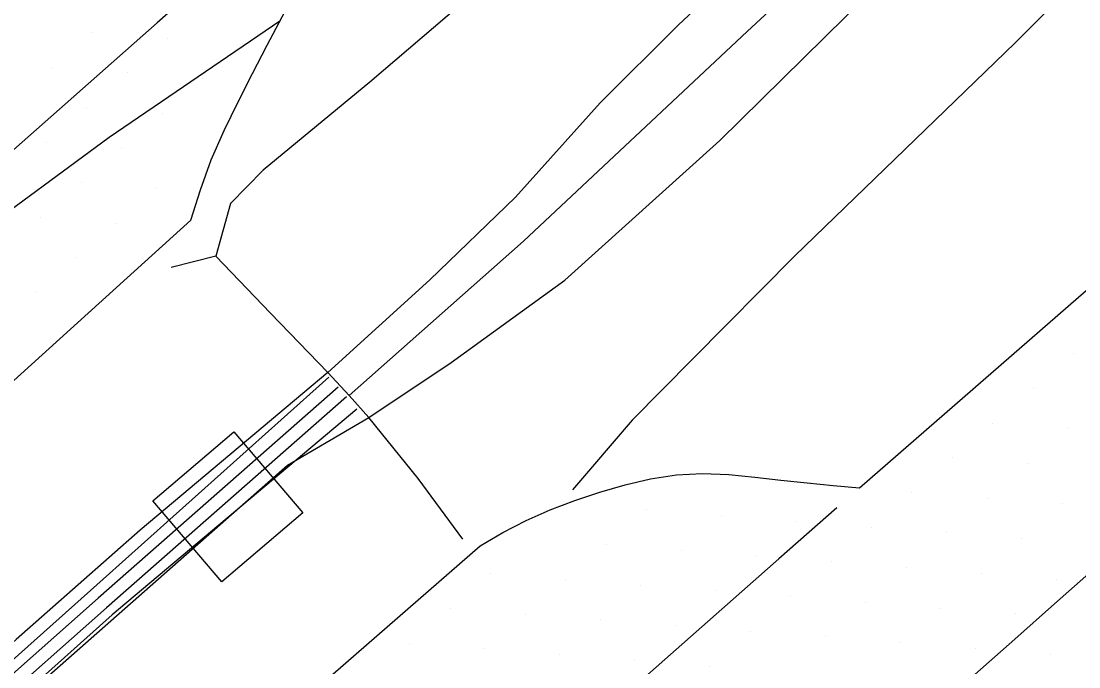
# Model space of a CAD drawing. Extents: x 1548934 to 1561348, y 809680 to 824075.
# Drawn here: x 1551840.54 to 1551890.2, y 810744.09 to 810774.38 of the extents above; entities that cross this region are included whole.
import ezdxf

# ---------------------------------------------------------------- set-up
doc = ezdxf.new("R2010")
doc.units = 0
for name, color, linetype in [('E_NCDOT_Vertical_Profile_Ground_Line', 7, 'Continuous'), ('Exist DTM Scan Elevation Point', 7, 'Continuous'), ('Exist Other Culture Area Outline', 7, 'Continuous'), ('Exist Structure Minor Junction Box', 7, 'Continuous'), ('P_RDY_Terminator_Cell', 7, 'Continuous'), ('PH Exist DTM Breakline', 7, 'Continuous')]:
    doc.layers.add(name, color=color, linetype=linetype)

msp = doc.modelspace()

# ---------------------------------------------------------------- linework, layer by layer
at = {"layer": 'E_NCDOT_Vertical_Profile_Ground_Line'}
for points in [[(1551837.521, 810755.119), (1551848.5, 810765.046), (1551848.954, 810766.474), (1551849.465, 810767.882), (1551850.063, 810769.253), (1551850.721, 810770.597), (1551851.402, 810771.929), (1551852.092, 810773.258), (1551852.791, 810774.582), (1551853.5, 810775.9), (1551854.225, 810777.209), (1551854.972, 810778.506), (1551855.743, 810779.792), (1551856.533, 810781.066), (1551857.337, 810782.332), (1551858.151, 810783.592), (1551858.969, 810784.849), (1551869.73, 810794.905), (1551892.041, 810815.081), (1551914.384, 810835.022), (1551936.744, 810855.141)], [(1551838.214, 810728.632), (1551849.35, 810738.682), (1551862.088, 810749.773), (1551863.157, 810750.387), (1551864.251, 810750.957), (1551865.379, 810751.456), (1551866.533, 810751.891), (1551867.705, 810752.277), (1551868.889, 810752.622), (1551870.089, 810752.905), (1551871.306, 810753.096), (1551872.535, 810753.161), (1551873.764, 810753.111), (1551874.988, 810752.991), (1551876.211, 810752.848), (1551877.436, 810752.716), (1551878.664, 810752.596), (1551879.892, 810752.482), (1551892.357, 810763.33), (1551914.733, 810783.326), (1551936.975, 810803.465)]]:
    msp.add_lwpolyline(points, dxfattribs=at)
at = {"layer": 'Exist DTM Scan Elevation Point'}
for p, q in [((1551843.892, 810773.855), (1551843.892, 810773.855)), ((1551847.418, 810773.589), (1551847.418, 810773.589)), ((1551850.945, 810773.323), (1551850.945, 810773.323)), ((1551841.995, 810772.226), (1551841.995, 810772.226)), ((1551845.522, 810771.96), (1551845.522, 810771.96)), ((1551849.049, 810771.694), (1551849.049, 810771.694)), ((1551843.625, 810770.331), (1551843.625, 810770.331)), ((1551847.153, 810770.065), (1551847.153, 810770.065)), ((1551841.729, 810768.702), (1551841.729, 810768.702)), ((1551845.256, 810768.436), (1551845.256, 810768.436)), ((1551843.36, 810766.807), (1551843.36, 810766.807)), ((1551846.887, 810766.541), (1551846.887, 810766.541)), ((1551841.463, 810765.178), (1551841.463, 810765.178)), ((1551844.99, 810764.912), (1551844.99, 810764.912)), ((1551843.094, 810763.283), (1551843.094, 810763.283)), ((1551841.198, 810761.654), (1551841.198, 810761.654)), ((1551889.946, 810758.787), (1551889.946, 810758.787)), ((1551888.05, 810757.158), (1551888.05, 810757.158)), ((1551886.154, 810755.529), (1551886.154, 810755.529)), ((1551889.678, 810755.261), (1551889.678, 810755.261)), ((1551884.257, 810753.9), (1551884.257, 810753.9)), ((1551887.782, 810753.632), (1551887.782, 810753.632)), ((1551882.361, 810752.271), (1551882.361, 810752.271)), ((1551885.886, 810752.003), (1551885.886, 810752.003)), ((1551889.41, 810751.735), (1551889.41, 810751.735)), ((1551869.893, 810751.448), (1551869.893, 810751.448)), ((1551873.417, 810751.18), (1551873.417, 810751.18)), ((1551876.94, 810750.91), (1551876.94, 810750.91)), ((1551880.464, 810750.642), (1551880.464, 810750.642)), ((1551883.989, 810750.374), (1551883.989, 810750.374)), ((1551887.514, 810750.106), (1551887.514, 810750.106)), ((1551867.997, 810749.82), (1551867.997, 810749.82)), ((1551871.52, 810749.551), (1551871.52, 810749.551)), ((1551875.045, 810749.282), (1551875.045, 810749.282)), ((1551878.568, 810749.013), (1551878.568, 810749.013)), ((1551882.093, 810748.745), (1551882.093, 810748.745)), ((1551862.575, 810748.458), (1551862.575, 810748.458)), ((1551866.101, 810748.191), (1551866.101, 810748.191)), ((1551885.618, 810748.477), (1551885.618, 810748.477)), ((1551889.143, 810748.209), (1551889.143, 810748.209)), ((1551869.624, 810747.922), (1551869.624, 810747.922)), ((1551873.148, 810747.653), (1551873.148, 810747.653)), ((1551876.672, 810747.385), (1551876.672, 810747.385)), ((1551880.197, 810747.116), (1551880.197, 810747.116)), ((1551860.681, 810746.832), (1551860.681, 810746.832)), ((1551883.721, 810746.848), (1551883.721, 810746.848)), ((1551887.246, 810746.58), (1551887.246, 810746.58)), ((1551864.202, 810746.561), (1551864.202, 810746.561)), ((1551867.728, 810746.293), (1551867.728, 810746.293)), ((1551871.252, 810746.024), (1551871.252, 810746.024)), ((1551874.776, 810745.755), (1551874.776, 810745.755)), ((1551858.783, 810745.201), (1551858.783, 810745.201)), ((1551878.301, 810745.488), (1551878.301, 810745.488)), ((1551881.825, 810745.219), (1551881.825, 810745.219)), ((1551862.308, 810744.934), (1551862.308, 810744.934)), ((1551865.83, 810744.663), (1551865.83, 810744.663)), ((1551885.35, 810744.951), (1551885.35, 810744.951)), ((1551888.875, 810744.683), (1551888.875, 810744.683)), ((1551869.355, 810744.395), (1551869.355, 810744.395)), ((1551872.879, 810744.127), (1551872.879, 810744.127))]:
    msp.add_line(p, q, dxfattribs=at)
at = {"layer": 'Exist Other Culture Area Outline'}
msp.add_lwpolyline([(1551861.267, 810750.08), (1551859.176, 810752.931), (1551856.858, 810755.793), (1551855.93, 810756.813), (1551854.933, 810757.899), (1551852.243, 810760.678), (1551849.673, 810763.365), (1551847.581, 810762.832)], dxfattribs=at)
at = {"layer": 'Exist Structure Minor Junction Box'}
for p, q in [((1551846.718, 810751.878), (1551850.524, 810755.12)), ((1551850.524, 810755.12), (1551853.766, 810751.313)), ((1551849.96, 810748.071), (1551846.718, 810751.878)), ((1551853.766, 810751.313), (1551849.96, 810748.071))]:
    msp.add_line(p, q, dxfattribs=at)
at = {"layer": 'P_RDY_Terminator_Cell'}
for points in [[(1551854.512, 810780.962), (1551852.912, 810779.601), (1551849.914, 810776.954), (1551846.916, 810774.306), (1551840.17, 810768.349), (1551836.422, 810765.04), (1551832.674, 810761.73), (1551828.926, 810758.421), (1551825.178, 810755.111), (1551821.431, 810751.802), (1551817.683, 810748.492), (1551813.935, 810745.183), (1551810.187, 810741.873), (1551806.439, 810738.564), (1551802.692, 810735.254), (1551795.196, 810728.635), (1551791.448, 810725.326), (1551787.7, 810722.017), (1551783.953, 810718.707), (1551783.318, 810718.146)], [(1551854.975, 810757.675), (1551843.796, 810747.674), (1551832.599, 810737.693), (1551821.511, 810727.588), (1551810.27, 810717.657), (1551799.168, 810707.769)], [(1551855.42, 810757.218), (1551844.155, 810747.31), (1551832.897, 810737.352), (1551821.785, 810727.271), (1551810.575, 810717.321), (1551799.474, 810707.426)], [(1551855.807, 810756.759), (1551844.541, 810746.851), (1551833.297, 810736.905), (1551822.186, 810726.825), (1551810.973, 810716.872), (1551799.873, 810706.978)], [(1551856.295, 810756.179), (1551844.812, 810746.522), (1551833.621, 810736.534), (1551822.461, 810726.511), (1551811.222, 810716.578), (1551800.129, 810706.691)], [(1551878.836, 810751.55), (1551876.115, 810749.151), (1551868.615, 810742.538), (1551864.865, 810739.231), (1551861.115, 810735.924), (1551857.365, 810732.617), (1551853.615, 810729.31), (1551849.865, 810726.003), (1551842.365, 810719.389), (1551838.615, 810716.082), (1551834.865, 810712.775), (1551831.115, 810709.468), (1551827.366, 810706.161), (1551823.616, 810702.854), (1551816.116, 810696.24), (1551812.366, 810692.933), (1551810.993, 810691.723)], [(1551885.322, 810743.725), (1551887.19, 810745.386), (1551889.059, 810747.047), (1551890.927, 810748.708)]]:
    msp.add_lwpolyline(points, dxfattribs=at)
at = {"layer": 'PH Exist DTM Breakline'}
for points in [[(1551903.844, 810814.96), (1551902.233, 810812.268), (1551897.995, 810807.143), (1551887.09, 810797.951), (1551874.552, 810787.272), (1551863.526, 810777.183), (1551856.902, 810771.526), (1551851.899, 810767.387), (1551850.364, 810765.827), (1551849.673, 810763.365)], [(1551854.933, 810757.899), (1551859.721, 810762.249), (1551863.745, 810766.124), (1551867.721, 810770.553), (1551871.395, 810774.209), (1551876.394, 810778.881), (1551880.912, 810783.71), (1551883.068, 810786.267), (1551889.274, 810790.747), (1551895.846, 810796.136), (1551899.489, 810799.56), (1551902.849, 810802.351), (1551905.459, 810804.208), (1551908.771, 810806.412), (1551913.248, 810809.298)], [(1551855.93, 810756.813), (1551864.129, 810764.06), (1551874.631, 810773.899), (1551886.821, 810785.189), (1551895.653, 810792.965), (1551902.896, 810798.658), (1551909.156, 810803.082), (1551916.212, 810806.096)], [(1551856.858, 810755.793), (1551860.722, 810758.365), (1551866.069, 810762.229), (1551873.346, 810768.788), (1551880.227, 810775.567), (1551889.024, 810783.003), (1551894.883, 810788.184), (1551899.806, 810792.973), (1551902.722, 810795.292), (1551905.876, 810797.121), (1551908.796, 810799.012), (1551912.001, 810801.216), (1551916.421, 810805.773)], [(1551918.251, 810801.453), (1551917.543, 810800.494), (1551915.014, 810797.88), (1551909.152, 810793.019), (1551904.3, 810790.002), (1551898.633, 810784.78), (1551887.201, 810773.374), (1551876.857, 810763.375), (1551872.062, 810758.523), (1551869.226, 810755.661), (1551866.417, 810752.388)], [(1551852.685, 810774.381), (1551844.675, 810768.929), (1551838.155, 810764.144), (1551796.663, 810727.191), (1551785.488, 810716.232)], [(1551854.933, 810757.899), (1551846.117, 810750.504), (1551840.309, 810745.37), (1551811.437, 810719.348), (1551801.976, 810710.638), (1551798.234, 810708.524)], [(1551799.527, 810706.96), (1551804.203, 810710.476), (1551808.738, 810714.535), (1551845.4, 810746.826), (1551853.036, 810753.543), (1551856.858, 810755.793)]]:
    msp.add_lwpolyline(points, dxfattribs=at)

doc.saveas('drawing.dxf')
